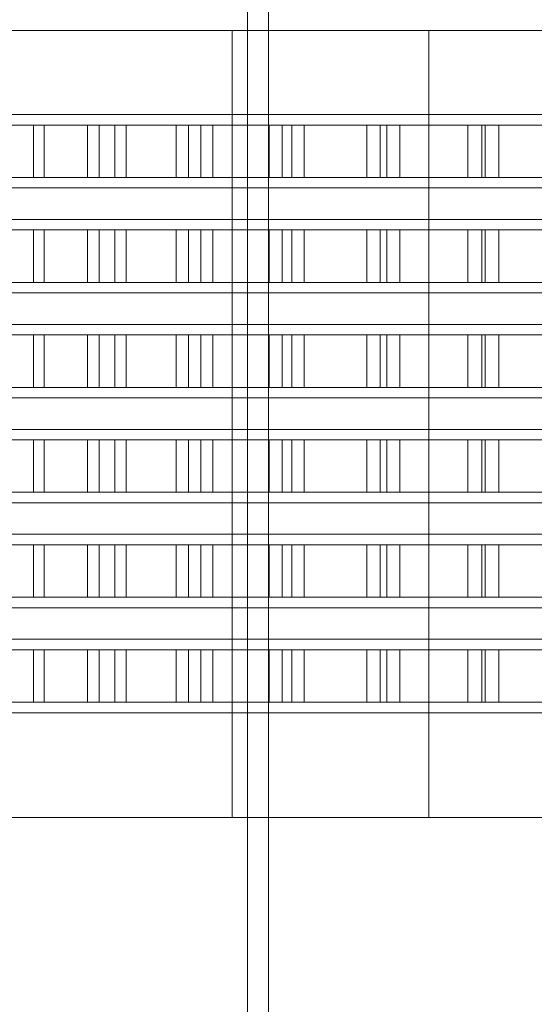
# Model space of a CAD drawing. Header units: millimetres. Extents: x -4395 to 65662, y -65530 to 6847.
# Tile 668 of 1034: x 24237 to 24335, y -19696 to -19508. Entities that reach past the tile are written whole.
import ezdxf

# ---------------------------------------------------------------- set-up
doc = ezdxf.new("R2010")
doc.units = ezdxf.units.MM
for name, color, linetype, lineweight in [('COTAS_O', 1, 'Continuous', 0), ('superior_briquetadora', 7, 'Continuous', 0), ('superior_C02', 7, 'Continuous', 0)]:
    doc.layers.add(name, color=color, linetype=linetype, lineweight=lineweight)
doc.dimstyles.new('R19_100', dxfattribs={"dimtxt": 250, "dimasz": 150, "dimexe": 150, "dimexo": 80, "dimgap": 100, "dimtad": 1, "dimtih": 1, "dimtoh": 1, "dimdsep": 46, "dimcen": 0.09, "dimadec": 0, "dimazin": 0, "dimtfac": 1, "dimtdec": 4, "dimtofl": 0, "dimtmove": 0, "dimatfit": 3, "dimfxl": 1, "dimtolj": 1, "dimtzin": 0, "dimarcsym": 0})

# ---------------------------------------------------------------- blocks, each defined once
blk = doc.blocks.new('DIM_R33_38')
at = {"layer": 'COTAS_O'}
for p, q in [((23750.07, -19480), (23750.07, -20380)), ((25950.07, -19480), (25950.07, -20380)), ((23750.07, -20380), (23900.07, -20335)), ((25950.07, -20380), (25800.07, -20335)), ((23750.07, -20380), (25950.07, -20380)), ((23750.07, -20380), (23900.07, -20425)), ((25950.07, -20380), (25800.07, -20425))]:
    blk.add_line(p, q, dxfattribs=at)
blk.add_text('2200 O', height=250, dxfattribs=at).set_placement((24850.07, -20280))

msp = doc.modelspace()

# ---------------------------------------------------------------- linework, layer by layer
at = {"layer": 'superior_briquetadora'}
for p, q in [((24227.379, -19510), (24241.654, -19510)), ((24255.03, -19510), (24235.105, -19510)), ((24241.654, -19510), (24256.786, -19510)), ((24274.147, -19510), (24255.03, -19510)), ((24256.786, -19510), (24272.711, -19510)), ((24272.711, -19510), (24289.366, -19510)), ((24290.908, -19510), (24274.147, -19510)), ((24277.567, -19660), (24277.567, -19510)), ((24280.403, -19510), (24277.567, -19510)), ((24288.68, -19510), (24280.403, -19510)), ((24301.727, -19510), (24288.68, -19510)), ((24289.366, -19510), (24306.681, -19510)), ((24303.955, -19510), (24290.908, -19510)), ((24318.488, -19510), (24301.727, -19510)), ((24312.232, -19510), (24303.955, -19510)), ((24306.681, -19510), (24324.585, -19510)), ((24315.067, -19510), (24312.232, -19510)), ((24315.067, -19660), (24315.067, -19510)), ((24337.605, -19510), (24318.488, -19510)), ((24324.585, -19510), (24343.004, -19510)), ((24224.516, -19526), (24237.935, -19526)), ((24227.379, -19526), (24241.654, -19526)), ((24237.935, -19526), (24252.264, -19526)), ((24241.654, -19526), (24256.786, -19526)), ((24252.264, -19526), (24267.439, -19526)), ((24256.786, -19526), (24272.711, -19526)), ((24267.439, -19526), (24283.396, -19526)), ((24272.711, -19526), (24289.366, -19526)), ((24283.396, -19526), (24300.067, -19526)), ((24289.366, -19526), (24306.681, -19526)), ((24300.067, -19526), (24317.381, -19526)), ((24306.681, -19526), (24324.585, -19526)), ((24317.381, -19526), (24335.262, -19526)), ((24324.585, -19526), (24343.004, -19526)), ((24239.664, -19528), (24225.186, -19528)), ((24227.071, -19528), (24241.691, -19528)), ((24249.984, -19528), (24234.072, -19528)), ((24236.152, -19528), (24252.199, -19528)), ((24255.164, -19528), (24239.664, -19528)), ((24239.664, -19538), (24239.664, -19528)), ((24241.691, -19528), (24257.322, -19528)), ((24241.691, -19538), (24241.691, -19528)), ((24266.867, -19528), (24249.984, -19528)), ((24249.984, -19538), (24249.984, -19528)), ((24252.199, -19528), (24269.207, -19528)), ((24252.199, -19538), (24252.199, -19528)), ((24271.61, -19528), (24255.164, -19528)), ((24255.164, -19538), (24255.164, -19528)), ((24257.322, -19528), (24273.889, -19528)), ((24257.322, -19538), (24257.322, -19528)), ((24284.64, -19528), (24266.867, -19528)), ((24266.867, -19538), (24266.867, -19528)), ((24269.207, -19528), (24287.093, -19528)), ((24269.207, -19538), (24269.207, -19528)), ((24288.922, -19528), (24271.61, -19528)), ((24271.61, -19538), (24271.61, -19528)), ((24273.889, -19528), (24291.312, -19528)), ((24273.889, -19538), (24273.889, -19528)), ((24303.215, -19528), (24284.64, -19528)), ((24284.64, -19538), (24284.64, -19528)), ((24287.093, -19528), (24305.77, -19528)), ((24287.093, -19538), (24287.093, -19528)), ((24307.017, -19528), (24288.922, -19528)), ((24288.922, -19538), (24288.922, -19528)), ((24291.312, -19528), (24309.506, -19528)), ((24291.312, -19538), (24291.312, -19528)), ((24322.504, -19528), (24303.215, -19528)), ((24303.215, -19538), (24303.215, -19528)), ((24305.77, -19528), (24325.147, -19528)), ((24305.77, -19538), (24305.77, -19528)), ((24325.807, -19528), (24307.017, -19528)), ((24307.017, -19538), (24307.017, -19528)), ((24309.506, -19528), (24328.381, -19528)), ((24309.506, -19538), (24309.506, -19528)), ((24342.412, -19528), (24322.504, -19528)), ((24322.504, -19538), (24322.504, -19528)), ((24325.147, -19528), (24345.131, -19528)), ((24325.147, -19538), (24325.147, -19528)), ((24345.199, -19528), (24325.807, -19528)), ((24325.807, -19538), (24325.807, -19528)), ((24328.381, -19528), (24347.848, -19528)), ((24328.381, -19538), (24328.381, -19528)), ((24239.664, -19538), (24225.186, -19538)), ((24227.071, -19538), (24241.691, -19538)), ((24249.984, -19538), (24234.072, -19538)), ((24236.152, -19538), (24252.199, -19538)), ((24255.164, -19538), (24239.664, -19538)), ((24241.691, -19538), (24257.322, -19538)), ((24266.867, -19538), (24249.984, -19538)), ((24252.199, -19538), (24269.207, -19538)), ((24271.61, -19538), (24255.164, -19538)), ((24257.322, -19538), (24273.889, -19538)), ((24284.64, -19538), (24266.867, -19538)), ((24269.207, -19538), (24287.093, -19538)), ((24288.922, -19538), (24271.61, -19538)), ((24273.889, -19538), (24291.312, -19538)), ((24303.215, -19538), (24284.64, -19538)), ((24287.093, -19538), (24305.77, -19538)), ((24307.017, -19538), (24288.922, -19538)), ((24291.312, -19538), (24309.506, -19538)), ((24322.504, -19538), (24303.215, -19538)), ((24305.77, -19538), (24325.147, -19538)), ((24325.807, -19538), (24307.017, -19538)), ((24309.506, -19538), (24328.381, -19538)), ((24342.412, -19538), (24322.504, -19538)), ((24325.147, -19538), (24345.131, -19538)), ((24345.199, -19538), (24325.807, -19538)), ((24328.381, -19538), (24347.848, -19538)), ((24224.516, -19540), (24237.935, -19540)), ((24227.379, -19540), (24241.654, -19540)), ((24237.935, -19540), (24252.264, -19540)), ((24241.654, -19540), (24256.786, -19540)), ((24252.264, -19540), (24267.439, -19540)), ((24256.786, -19540), (24272.711, -19540)), ((24267.439, -19540), (24283.396, -19540)), ((24272.711, -19540), (24289.366, -19540)), ((24283.396, -19540), (24300.067, -19540)), ((24289.366, -19540), (24306.681, -19540)), ((24300.067, -19540), (24317.381, -19540)), ((24306.681, -19540), (24324.585, -19540)), ((24317.381, -19540), (24335.262, -19540)), ((24324.585, -19540), (24343.004, -19540)), ((24224.516, -19546), (24237.935, -19546)), ((24227.379, -19546), (24241.654, -19546)), ((24237.935, -19546), (24252.264, -19546)), ((24241.654, -19546), (24256.786, -19546)), ((24252.264, -19546), (24267.439, -19546)), ((24256.786, -19546), (24272.711, -19546)), ((24267.439, -19546), (24283.396, -19546)), ((24272.711, -19546), (24289.366, -19546)), ((24283.396, -19546), (24300.067, -19546)), ((24289.366, -19546), (24306.681, -19546)), ((24300.067, -19546), (24317.381, -19546)), ((24306.681, -19546), (24324.585, -19546)), ((24317.381, -19546), (24335.262, -19546)), ((24324.585, -19546), (24343.004, -19546)), ((24239.664, -19548), (24225.186, -19548)), ((24227.071, -19548), (24241.691, -19548)), ((24249.984, -19548), (24234.072, -19548)), ((24236.152, -19548), (24252.199, -19548)), ((24255.164, -19548), (24239.664, -19548)), ((24239.664, -19558), (24239.664, -19548)), ((24241.691, -19548), (24257.322, -19548)), ((24241.691, -19558), (24241.691, -19548)), ((24266.867, -19548), (24249.984, -19548)), ((24249.984, -19558), (24249.984, -19548)), ((24252.199, -19548), (24269.207, -19548)), ((24252.199, -19558), (24252.199, -19548)), ((24271.61, -19548), (24255.164, -19548)), ((24255.164, -19558), (24255.164, -19548)), ((24257.322, -19548), (24273.889, -19548)), ((24257.322, -19558), (24257.322, -19548)), ((24284.64, -19548), (24266.867, -19548)), ((24266.867, -19558), (24266.867, -19548)), ((24269.207, -19548), (24287.093, -19548)), ((24269.207, -19558), (24269.207, -19548)), ((24288.922, -19548), (24271.61, -19548)), ((24271.61, -19558), (24271.61, -19548)), ((24273.889, -19548), (24291.312, -19548)), ((24273.889, -19558), (24273.889, -19548)), ((24303.215, -19548), (24284.64, -19548)), ((24284.64, -19558), (24284.64, -19548)), ((24287.093, -19548), (24305.77, -19548)), ((24287.093, -19558), (24287.093, -19548)), ((24307.017, -19548), (24288.922, -19548)), ((24288.922, -19558), (24288.922, -19548)), ((24291.312, -19548), (24309.506, -19548)), ((24291.312, -19558), (24291.312, -19548)), ((24322.504, -19548), (24303.215, -19548)), ((24303.215, -19558), (24303.215, -19548)), ((24305.77, -19548), (24325.147, -19548)), ((24305.77, -19558), (24305.77, -19548)), ((24325.807, -19548), (24307.017, -19548)), ((24307.017, -19558), (24307.017, -19548)), ((24309.506, -19548), (24328.381, -19548)), ((24309.506, -19558), (24309.506, -19548)), ((24342.412, -19548), (24322.504, -19548)), ((24322.504, -19558), (24322.504, -19548)), ((24325.147, -19548), (24345.131, -19548)), ((24325.147, -19558), (24325.147, -19548)), ((24345.199, -19548), (24325.807, -19548)), ((24325.807, -19558), (24325.807, -19548)), ((24328.381, -19548), (24347.848, -19548)), ((24328.381, -19558), (24328.381, -19548)), ((24239.664, -19558), (24225.186, -19558)), ((24227.071, -19558), (24241.691, -19558)), ((24249.984, -19558), (24234.072, -19558)), ((24236.152, -19558), (24252.199, -19558)), ((24255.164, -19558), (24239.664, -19558)), ((24241.691, -19558), (24257.322, -19558)), ((24266.867, -19558), (24249.984, -19558)), ((24252.199, -19558), (24269.207, -19558)), ((24271.61, -19558), (24255.164, -19558)), ((24257.322, -19558), (24273.889, -19558)), ((24284.64, -19558), (24266.867, -19558)), ((24269.207, -19558), (24287.093, -19558)), ((24288.922, -19558), (24271.61, -19558)), ((24273.889, -19558), (24291.312, -19558)), ((24303.215, -19558), (24284.64, -19558)), ((24287.093, -19558), (24305.77, -19558)), ((24307.017, -19558), (24288.922, -19558)), ((24291.312, -19558), (24309.506, -19558)), ((24322.504, -19558), (24303.215, -19558)), ((24305.77, -19558), (24325.147, -19558)), ((24325.807, -19558), (24307.017, -19558)), ((24309.506, -19558), (24328.381, -19558)), ((24342.412, -19558), (24322.504, -19558)), ((24325.147, -19558), (24345.131, -19558)), ((24345.199, -19558), (24325.807, -19558)), ((24328.381, -19558), (24347.848, -19558)), ((24224.516, -19560), (24237.935, -19560)), ((24227.379, -19560), (24241.654, -19560)), ((24237.935, -19560), (24252.264, -19560)), ((24241.654, -19560), (24256.786, -19560)), ((24252.264, -19560), (24267.439, -19560)), ((24256.786, -19560), (24272.711, -19560)), ((24267.439, -19560), (24283.396, -19560)), ((24272.711, -19560), (24289.366, -19560)), ((24283.396, -19560), (24300.067, -19560)), ((24289.366, -19560), (24306.681, -19560)), ((24300.067, -19560), (24317.381, -19560)), ((24306.681, -19560), (24324.585, -19560)), ((24317.381, -19560), (24335.262, -19560)), ((24324.585, -19560), (24343.004, -19560)), ((24224.516, -19566), (24237.935, -19566)), ((24227.379, -19566), (24241.654, -19566)), ((24237.935, -19566), (24252.264, -19566)), ((24241.654, -19566), (24256.786, -19566)), ((24252.264, -19566), (24267.439, -19566)), ((24256.786, -19566), (24272.711, -19566)), ((24267.439, -19566), (24283.396, -19566)), ((24272.711, -19566), (24289.366, -19566)), ((24283.396, -19566), (24300.067, -19566)), ((24289.366, -19566), (24306.681, -19566)), ((24300.067, -19566), (24317.381, -19566)), ((24306.681, -19566), (24324.585, -19566)), ((24317.381, -19566), (24335.262, -19566)), ((24324.585, -19566), (24343.004, -19566)), ((24239.664, -19568), (24225.186, -19568)), ((24227.071, -19568), (24241.691, -19568)), ((24249.984, -19568), (24234.072, -19568)), ((24236.152, -19568), (24252.199, -19568)), ((24255.164, -19568), (24239.664, -19568)), ((24239.664, -19578), (24239.664, -19568)), ((24241.691, -19568), (24257.322, -19568)), ((24241.691, -19578), (24241.691, -19568)), ((24266.867, -19568), (24249.984, -19568)), ((24249.984, -19578), (24249.984, -19568)), ((24252.199, -19568), (24269.207, -19568)), ((24252.199, -19578), (24252.199, -19568)), ((24271.61, -19568), (24255.164, -19568)), ((24255.164, -19578), (24255.164, -19568)), ((24257.322, -19568), (24273.889, -19568)), ((24257.322, -19578), (24257.322, -19568)), ((24284.64, -19568), (24266.867, -19568)), ((24266.867, -19578), (24266.867, -19568)), ((24269.207, -19568), (24287.093, -19568)), ((24269.207, -19578), (24269.207, -19568)), ((24288.922, -19568), (24271.61, -19568)), ((24271.61, -19578), (24271.61, -19568)), ((24273.889, -19568), (24291.312, -19568)), ((24273.889, -19578), (24273.889, -19568)), ((24303.215, -19568), (24284.64, -19568)), ((24284.64, -19578), (24284.64, -19568)), ((24287.093, -19568), (24305.77, -19568)), ((24287.093, -19578), (24287.093, -19568)), ((24307.017, -19568), (24288.922, -19568)), ((24288.922, -19578), (24288.922, -19568)), ((24291.312, -19568), (24309.506, -19568)), ((24291.312, -19578), (24291.312, -19568)), ((24322.504, -19568), (24303.215, -19568)), ((24303.215, -19578), (24303.215, -19568)), ((24305.77, -19568), (24325.147, -19568)), ((24305.77, -19578), (24305.77, -19568)), ((24325.807, -19568), (24307.017, -19568)), ((24307.017, -19578), (24307.017, -19568)), ((24309.506, -19568), (24328.381, -19568)), ((24309.506, -19578), (24309.506, -19568)), ((24342.412, -19568), (24322.504, -19568)), ((24322.504, -19578), (24322.504, -19568)), ((24325.147, -19568), (24345.131, -19568)), ((24325.147, -19578), (24325.147, -19568)), ((24345.199, -19568), (24325.807, -19568)), ((24325.807, -19578), (24325.807, -19568)), ((24328.381, -19568), (24347.848, -19568)), ((24328.381, -19578), (24328.381, -19568)), ((24239.664, -19578), (24225.186, -19578)), ((24227.071, -19578), (24241.691, -19578)), ((24249.984, -19578), (24234.072, -19578)), ((24236.152, -19578), (24252.199, -19578)), ((24255.164, -19578), (24239.664, -19578)), ((24241.691, -19578), (24257.322, -19578)), ((24266.867, -19578), (24249.984, -19578)), ((24252.199, -19578), (24269.207, -19578)), ((24271.61, -19578), (24255.164, -19578)), ((24257.322, -19578), (24273.889, -19578)), ((24284.64, -19578), (24266.867, -19578)), ((24269.207, -19578), (24287.093, -19578)), ((24288.922, -19578), (24271.61, -19578)), ((24273.889, -19578), (24291.312, -19578)), ((24303.215, -19578), (24284.64, -19578)), ((24287.093, -19578), (24305.77, -19578)), ((24307.017, -19578), (24288.922, -19578)), ((24291.312, -19578), (24309.506, -19578)), ((24322.504, -19578), (24303.215, -19578)), ((24305.77, -19578), (24325.147, -19578)), ((24325.807, -19578), (24307.017, -19578)), ((24309.506, -19578), (24328.381, -19578)), ((24342.412, -19578), (24322.504, -19578)), ((24325.147, -19578), (24345.131, -19578)), ((24345.199, -19578), (24325.807, -19578)), ((24328.381, -19578), (24347.848, -19578)), ((24224.516, -19580), (24237.935, -19580)), ((24227.379, -19580), (24241.654, -19580)), ((24237.935, -19580), (24252.264, -19580)), ((24241.654, -19580), (24256.786, -19580)), ((24252.264, -19580), (24267.439, -19580)), ((24256.786, -19580), (24272.711, -19580)), ((24267.439, -19580), (24283.396, -19580)), ((24272.711, -19580), (24289.366, -19580)), ((24283.396, -19580), (24300.067, -19580)), ((24289.366, -19580), (24306.681, -19580)), ((24300.067, -19580), (24317.381, -19580)), ((24306.681, -19580), (24324.585, -19580)), ((24317.381, -19580), (24335.262, -19580)), ((24324.585, -19580), (24343.004, -19580)), ((24224.516, -19586), (24237.935, -19586)), ((24227.379, -19586), (24241.654, -19586)), ((24237.935, -19586), (24252.264, -19586)), ((24241.654, -19586), (24256.786, -19586)), ((24252.264, -19586), (24267.439, -19586)), ((24256.786, -19586), (24272.711, -19586)), ((24267.439, -19586), (24283.396, -19586)), ((24272.711, -19586), (24289.366, -19586)), ((24283.396, -19586), (24300.067, -19586)), ((24289.366, -19586), (24306.681, -19586)), ((24300.067, -19586), (24317.381, -19586)), ((24306.681, -19586), (24324.585, -19586)), ((24317.381, -19586), (24335.262, -19586)), ((24324.585, -19586), (24343.004, -19586)), ((24239.664, -19588), (24225.186, -19588)), ((24227.071, -19588), (24241.691, -19588)), ((24249.984, -19588), (24234.072, -19588)), ((24236.152, -19588), (24252.199, -19588)), ((24255.164, -19588), (24239.664, -19588)), ((24239.664, -19598), (24239.664, -19588)), ((24241.691, -19588), (24257.322, -19588)), ((24241.691, -19598), (24241.691, -19588)), ((24266.867, -19588), (24249.984, -19588)), ((24249.984, -19598), (24249.984, -19588)), ((24252.199, -19588), (24269.207, -19588)), ((24252.199, -19598), (24252.199, -19588)), ((24271.61, -19588), (24255.164, -19588)), ((24255.164, -19598), (24255.164, -19588)), ((24257.322, -19588), (24273.889, -19588)), ((24257.322, -19598), (24257.322, -19588)), ((24284.64, -19588), (24266.867, -19588)), ((24266.867, -19598), (24266.867, -19588)), ((24269.207, -19588), (24287.093, -19588)), ((24269.207, -19598), (24269.207, -19588)), ((24288.922, -19588), (24271.61, -19588)), ((24271.61, -19598), (24271.61, -19588)), ((24273.889, -19588), (24291.312, -19588)), ((24273.889, -19598), (24273.889, -19588)), ((24303.215, -19588), (24284.64, -19588)), ((24284.64, -19598), (24284.64, -19588)), ((24287.093, -19588), (24305.77, -19588)), ((24287.093, -19598), (24287.093, -19588)), ((24307.017, -19588), (24288.922, -19588)), ((24288.922, -19598), (24288.922, -19588)), ((24291.312, -19588), (24309.506, -19588)), ((24291.312, -19598), (24291.312, -19588)), ((24322.504, -19588), (24303.215, -19588)), ((24303.215, -19598), (24303.215, -19588)), ((24305.77, -19588), (24325.147, -19588)), ((24305.77, -19598), (24305.77, -19588)), ((24325.807, -19588), (24307.017, -19588)), ((24307.017, -19598), (24307.017, -19588)), ((24309.506, -19588), (24328.381, -19588)), ((24309.506, -19598), (24309.506, -19588)), ((24342.412, -19588), (24322.504, -19588)), ((24322.504, -19598), (24322.504, -19588)), ((24325.147, -19588), (24345.131, -19588)), ((24325.147, -19598), (24325.147, -19588)), ((24345.199, -19588), (24325.807, -19588)), ((24325.807, -19598), (24325.807, -19588)), ((24328.381, -19588), (24347.848, -19588)), ((24328.381, -19598), (24328.381, -19588)), ((24239.664, -19598), (24225.186, -19598)), ((24227.071, -19598), (24241.691, -19598)), ((24249.984, -19598), (24234.072, -19598)), ((24236.152, -19598), (24252.199, -19598)), ((24255.164, -19598), (24239.664, -19598)), ((24241.691, -19598), (24257.322, -19598)), ((24266.867, -19598), (24249.984, -19598)), ((24252.199, -19598), (24269.207, -19598)), ((24271.61, -19598), (24255.164, -19598)), ((24257.322, -19598), (24273.889, -19598)), ((24284.64, -19598), (24266.867, -19598)), ((24269.207, -19598), (24287.093, -19598)), ((24288.922, -19598), (24271.61, -19598)), ((24273.889, -19598), (24291.312, -19598)), ((24303.215, -19598), (24284.64, -19598)), ((24287.093, -19598), (24305.77, -19598)), ((24307.017, -19598), (24288.922, -19598)), ((24291.312, -19598), (24309.506, -19598)), ((24322.504, -19598), (24303.215, -19598)), ((24305.77, -19598), (24325.147, -19598)), ((24325.807, -19598), (24307.017, -19598)), ((24309.506, -19598), (24328.381, -19598)), ((24342.412, -19598), (24322.504, -19598)), ((24325.147, -19598), (24345.131, -19598)), ((24345.199, -19598), (24325.807, -19598)), ((24328.381, -19598), (24347.848, -19598)), ((24224.516, -19600), (24237.935, -19600)), ((24227.379, -19600), (24241.654, -19600)), ((24237.935, -19600), (24252.264, -19600)), ((24241.654, -19600), (24256.786, -19600)), ((24252.264, -19600), (24267.439, -19600)), ((24256.786, -19600), (24272.711, -19600)), ((24267.439, -19600), (24283.396, -19600)), ((24272.711, -19600), (24289.366, -19600)), ((24283.396, -19600), (24300.067, -19600)), ((24289.366, -19600), (24306.681, -19600)), ((24300.067, -19600), (24317.381, -19600)), ((24306.681, -19600), (24324.585, -19600)), ((24317.381, -19600), (24335.262, -19600)), ((24324.585, -19600), (24343.004, -19600)), ((24224.516, -19606), (24237.935, -19606)), ((24227.379, -19606), (24241.654, -19606)), ((24237.935, -19606), (24252.264, -19606)), ((24241.654, -19606), (24256.786, -19606)), ((24252.264, -19606), (24267.439, -19606)), ((24256.786, -19606), (24272.711, -19606)), ((24267.439, -19606), (24283.396, -19606)), ((24272.711, -19606), (24289.366, -19606)), ((24283.396, -19606), (24300.067, -19606)), ((24289.366, -19606), (24306.681, -19606)), ((24300.067, -19606), (24317.381, -19606)), ((24306.681, -19606), (24324.585, -19606)), ((24317.381, -19606), (24335.262, -19606)), ((24324.585, -19606), (24343.004, -19606)), ((24239.664, -19608), (24225.186, -19608)), ((24227.071, -19608), (24241.691, -19608)), ((24249.984, -19608), (24234.072, -19608)), ((24236.152, -19608), (24252.199, -19608)), ((24255.164, -19608), (24239.664, -19608)), ((24239.664, -19618), (24239.664, -19608)), ((24241.691, -19608), (24257.322, -19608)), ((24241.691, -19618), (24241.691, -19608)), ((24266.867, -19608), (24249.984, -19608)), ((24249.984, -19618), (24249.984, -19608)), ((24252.199, -19608), (24269.207, -19608)), ((24252.199, -19618), (24252.199, -19608)), ((24271.61, -19608), (24255.164, -19608)), ((24255.164, -19618), (24255.164, -19608)), ((24257.322, -19608), (24273.889, -19608)), ((24257.322, -19618), (24257.322, -19608)), ((24284.64, -19608), (24266.867, -19608)), ((24266.867, -19618), (24266.867, -19608)), ((24269.207, -19608), (24287.093, -19608)), ((24269.207, -19618), (24269.207, -19608)), ((24288.922, -19608), (24271.61, -19608)), ((24271.61, -19618), (24271.61, -19608)), ((24273.889, -19608), (24291.312, -19608)), ((24273.889, -19618), (24273.889, -19608)), ((24303.215, -19608), (24284.64, -19608)), ((24284.64, -19618), (24284.64, -19608)), ((24287.093, -19608), (24305.77, -19608)), ((24287.093, -19618), (24287.093, -19608)), ((24307.017, -19608), (24288.922, -19608)), ((24288.922, -19618), (24288.922, -19608)), ((24291.312, -19608), (24309.506, -19608)), ((24291.312, -19618), (24291.312, -19608)), ((24322.504, -19608), (24303.215, -19608)), ((24303.215, -19618), (24303.215, -19608)), ((24305.77, -19608), (24325.147, -19608)), ((24305.77, -19618), (24305.77, -19608)), ((24325.807, -19608), (24307.017, -19608)), ((24307.017, -19618), (24307.017, -19608)), ((24309.506, -19608), (24328.381, -19608)), ((24309.506, -19618), (24309.506, -19608)), ((24342.412, -19608), (24322.504, -19608)), ((24322.504, -19618), (24322.504, -19608)), ((24325.147, -19608), (24345.131, -19608)), ((24325.147, -19618), (24325.147, -19608)), ((24345.199, -19608), (24325.807, -19608)), ((24325.807, -19618), (24325.807, -19608)), ((24328.381, -19608), (24347.848, -19608)), ((24328.381, -19618), (24328.381, -19608)), ((24239.664, -19618), (24225.186, -19618)), ((24227.071, -19618), (24241.691, -19618)), ((24249.984, -19618), (24234.072, -19618)), ((24236.152, -19618), (24252.199, -19618)), ((24255.164, -19618), (24239.664, -19618)), ((24241.691, -19618), (24257.322, -19618)), ((24266.867, -19618), (24249.984, -19618)), ((24252.199, -19618), (24269.207, -19618)), ((24271.61, -19618), (24255.164, -19618)), ((24257.322, -19618), (24273.889, -19618)), ((24284.64, -19618), (24266.867, -19618)), ((24269.207, -19618), (24287.093, -19618)), ((24288.922, -19618), (24271.61, -19618)), ((24273.889, -19618), (24291.312, -19618)), ((24303.215, -19618), (24284.64, -19618)), ((24287.093, -19618), (24305.77, -19618)), ((24307.017, -19618), (24288.922, -19618)), ((24291.312, -19618), (24309.506, -19618)), ((24322.504, -19618), (24303.215, -19618)), ((24305.77, -19618), (24325.147, -19618)), ((24325.807, -19618), (24307.017, -19618)), ((24309.506, -19618), (24328.381, -19618)), ((24342.412, -19618), (24322.504, -19618)), ((24325.147, -19618), (24345.131, -19618)), ((24345.199, -19618), (24325.807, -19618)), ((24328.381, -19618), (24347.848, -19618)), ((24224.516, -19620), (24237.935, -19620)), ((24227.379, -19620), (24241.654, -19620)), ((24237.935, -19620), (24252.264, -19620)), ((24241.654, -19620), (24256.786, -19620)), ((24252.264, -19620), (24267.439, -19620)), ((24256.786, -19620), (24272.711, -19620)), ((24267.439, -19620), (24283.396, -19620)), ((24272.711, -19620), (24289.366, -19620)), ((24283.396, -19620), (24300.067, -19620)), ((24289.366, -19620), (24306.681, -19620)), ((24300.067, -19620), (24317.381, -19620)), ((24306.681, -19620), (24324.585, -19620)), ((24317.381, -19620), (24335.262, -19620)), ((24324.585, -19620), (24343.004, -19620)), ((24224.516, -19626), (24237.935, -19626)), ((24227.379, -19626), (24241.654, -19626)), ((24237.935, -19626), (24252.264, -19626)), ((24241.654, -19626), (24256.786, -19626)), ((24252.264, -19626), (24267.439, -19626)), ((24256.786, -19626), (24272.711, -19626)), ((24267.439, -19626), (24283.396, -19626)), ((24272.711, -19626), (24289.366, -19626)), ((24283.396, -19626), (24300.067, -19626)), ((24289.366, -19626), (24306.681, -19626)), ((24300.067, -19626), (24317.381, -19626)), ((24306.681, -19626), (24324.585, -19626)), ((24317.381, -19626), (24335.262, -19626)), ((24324.585, -19626), (24343.004, -19626)), ((24239.664, -19628), (24225.186, -19628)), ((24227.071, -19628), (24241.691, -19628)), ((24249.984, -19628), (24234.072, -19628)), ((24236.152, -19628), (24252.199, -19628)), ((24255.164, -19628), (24239.664, -19628)), ((24239.664, -19638), (24239.664, -19628)), ((24241.691, -19628), (24257.322, -19628)), ((24241.691, -19638), (24241.691, -19628)), ((24266.867, -19628), (24249.984, -19628)), ((24249.984, -19638), (24249.984, -19628)), ((24252.199, -19628), (24269.207, -19628)), ((24252.199, -19638), (24252.199, -19628)), ((24271.61, -19628), (24255.164, -19628)), ((24255.164, -19638), (24255.164, -19628)), ((24257.322, -19628), (24273.889, -19628)), ((24257.322, -19638), (24257.322, -19628)), ((24284.64, -19628), (24266.867, -19628)), ((24266.867, -19638), (24266.867, -19628)), ((24269.207, -19628), (24287.093, -19628)), ((24269.207, -19638), (24269.207, -19628)), ((24288.922, -19628), (24271.61, -19628)), ((24271.61, -19638), (24271.61, -19628)), ((24273.889, -19628), (24291.312, -19628)), ((24273.889, -19638), (24273.889, -19628)), ((24303.215, -19628), (24284.64, -19628)), ((24284.64, -19638), (24284.64, -19628)), ((24287.093, -19628), (24305.77, -19628)), ((24287.093, -19638), (24287.093, -19628)), ((24307.017, -19628), (24288.922, -19628)), ((24288.922, -19638), (24288.922, -19628)), ((24291.312, -19628), (24309.506, -19628)), ((24291.312, -19638), (24291.312, -19628)), ((24322.504, -19628), (24303.215, -19628)), ((24303.215, -19638), (24303.215, -19628)), ((24305.77, -19628), (24325.147, -19628)), ((24305.77, -19638), (24305.77, -19628)), ((24325.807, -19628), (24307.017, -19628)), ((24307.017, -19638), (24307.017, -19628)), ((24309.506, -19628), (24328.381, -19628)), ((24309.506, -19638), (24309.506, -19628)), ((24342.412, -19628), (24322.504, -19628)), ((24322.504, -19638), (24322.504, -19628)), ((24325.147, -19628), (24345.131, -19628)), ((24325.147, -19638), (24325.147, -19628)), ((24345.199, -19628), (24325.807, -19628)), ((24325.807, -19638), (24325.807, -19628)), ((24328.381, -19628), (24347.848, -19628)), ((24328.381, -19638), (24328.381, -19628)), ((24239.664, -19638), (24225.186, -19638)), ((24227.071, -19638), (24241.691, -19638)), ((24249.984, -19638), (24234.072, -19638)), ((24236.152, -19638), (24252.199, -19638)), ((24255.164, -19638), (24239.664, -19638)), ((24241.691, -19638), (24257.322, -19638)), ((24266.867, -19638), (24249.984, -19638)), ((24252.199, -19638), (24269.207, -19638)), ((24271.61, -19638), (24255.164, -19638)), ((24257.322, -19638), (24273.889, -19638)), ((24284.64, -19638), (24266.867, -19638)), ((24269.207, -19638), (24287.093, -19638)), ((24288.922, -19638), (24271.61, -19638)), ((24273.889, -19638), (24291.312, -19638)), ((24303.215, -19638), (24284.64, -19638)), ((24287.093, -19638), (24305.77, -19638)), ((24307.017, -19638), (24288.922, -19638)), ((24291.312, -19638), (24309.506, -19638)), ((24322.504, -19638), (24303.215, -19638)), ((24305.77, -19638), (24325.147, -19638)), ((24325.807, -19638), (24307.017, -19638)), ((24309.506, -19638), (24328.381, -19638)), ((24342.412, -19638), (24322.504, -19638)), ((24325.147, -19638), (24345.131, -19638)), ((24345.199, -19638), (24325.807, -19638)), ((24328.381, -19638), (24347.848, -19638)), ((24224.516, -19640), (24237.935, -19640)), ((24227.379, -19640), (24241.654, -19640)), ((24237.935, -19640), (24252.264, -19640)), ((24241.654, -19640), (24256.786, -19640)), ((24252.264, -19640), (24267.439, -19640)), ((24256.786, -19640), (24272.711, -19640)), ((24267.439, -19640), (24283.396, -19640)), ((24272.711, -19640), (24289.366, -19640)), ((24283.396, -19640), (24300.067, -19640)), ((24289.366, -19640), (24306.681, -19640)), ((24300.067, -19640), (24317.381, -19640)), ((24306.681, -19640), (24324.585, -19640)), ((24317.381, -19640), (24335.262, -19640)), ((24324.585, -19640), (24343.004, -19640)), ((24227.379, -19660), (24241.654, -19660)), ((24255.03, -19660), (24235.105, -19660)), ((24241.654, -19660), (24256.786, -19660)), ((24274.147, -19660), (24255.03, -19660)), ((24256.786, -19660), (24272.711, -19660)), ((24272.711, -19660), (24289.366, -19660)), ((24290.908, -19660), (24274.147, -19660)), ((24280.403, -19660), (24277.567, -19660)), ((24288.68, -19660), (24280.403, -19660)), ((24301.727, -19660), (24288.68, -19660)), ((24289.366, -19660), (24306.681, -19660)), ((24303.955, -19660), (24290.908, -19660)), ((24318.488, -19660), (24301.727, -19660)), ((24312.232, -19660), (24303.955, -19660)), ((24306.681, -19660), (24324.585, -19660)), ((24315.067, -19660), (24312.232, -19660)), ((24337.605, -19660), (24318.488, -19660)), ((24324.585, -19660), (24343.004, -19660))]:
    msp.add_line(p, q, dxfattribs=at)
at = {"layer": 'superior_C02'}
for p, q in [((24280.488, -15750), (24280.488, -20250)), ((24284.488, -20250), (24284.488, -15750))]:
    msp.add_line(p, q, dxfattribs=at)

# ---------------------------------------------------------------- dimensions: what is measured, and where the dimension line sits
at = {"layer": 'COTAS_O'}
dim = msp.add_aligned_dim(p1=(23750.067, -19480), p2=(25950.067, -19480), distance=-900, text='<> O', dimstyle='R19_100', dxfattribs=at)
dim.commit()
dim.dimension.update_dxf_attribs({"geometry": 'DIM_R33_38', "text_midpoint": (24850.067, -20380)})

doc.saveas('drawing.dxf')
